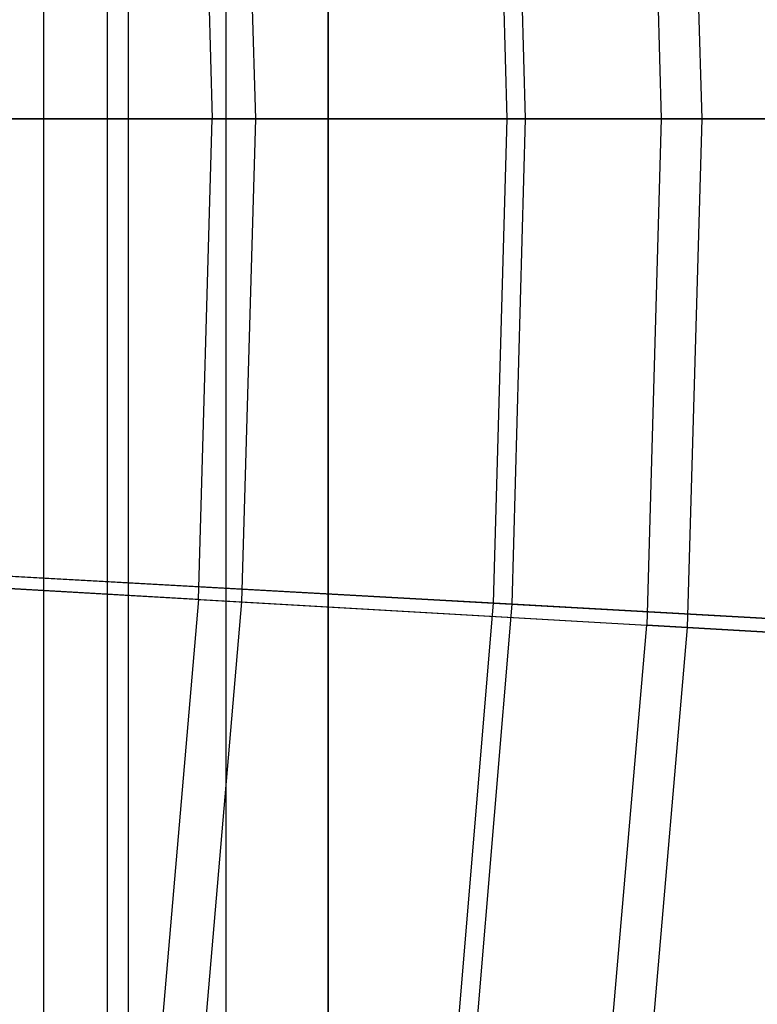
# Model space of a CAD drawing. Extents: x 0.1 to 12.1, y -6 to 6.
# Tile 283 of 334: x 10.008 to 10.362, y -0.425 to 0.048. Entities that reach past the tile are written whole.
import ezdxf

# ---------------------------------------------------------------- set-up
doc = ezdxf.new("R2010")
doc.units = 0
doc.header["$LTSCALE"] = 2.54
doc.layers.get('0').update_dxf_attribs({"linetype": 'CONTINUOUS'})

# ---------------------------------------------------------------- blocks, each defined once
blk = doc.blocks.new('DROPS_COLOR_B-11195_STL')
at = {"color": 0}
for p, q in [((10.01929, -0.9, 44.50381), (10.01929, 0.9, 44.50381)), ((10.01929, -0.9, 44.50381), (10.01929, 0.9, 44.50381)), ((10.01929, -0.9, 43.36529), (10.01929, 0.9, 43.36529)), ((10.01929, -0.9, 43.36529), (10.01929, 0.9, 43.36529)), ((10.04981, -0.9, 44.21991), (10.04981, 0.9, 44.21991)), ((10.04981, -0.9, 44.21991), (10.04981, 0.9, 44.21991)), ((10.04981, -0.9, 43.64919), (10.04981, 0.9, 43.64919)), ((10.04981, -0.9, 43.64919), (10.04981, 0.9, 43.64919)), ((10.06, -0.9, 43.93455), (10.06, 0.9, 43.93455)), ((10.06, -0.9, 43.93455), (10.06, 0.9, 43.93455)), ((10.10688, -0.90001, 52.51365), (10.10688, 0.89999, 52.51365)), ((10.10688, -0.90001, 52.51365), (10.10688, 0.89999, 52.51365)), ((10.10688, -0.90001, 61.37316), (10.10688, 0.89999, 61.37316)), ((10.10688, -0.90001, 61.37316), (10.10688, 0.89999, 61.37316)), ((10.15576, 0, 34.80476), (10.15576, 0.8, 34.80476)), ((10.15576, 0, 34.80476), (10.15576, 0.8, 34.80476)), ((10.15576, 0.8, 19.069), (10.15576, 0, 19.069)), ((10.15576, 0.8, 19.069), (10.15576, 0, 19.069)), ((10.30861, 0.24294, 3.92055), (10.31555, 0, 3.92055)), ((10.30861, 0.24294, 3.92055), (10.31555, 0, 3.92055)), ((10.32804, 0.24406, 11.44259), (10.33501, 0, 11.44259)), ((10.32804, 0.24406, 11.44259), (10.33501, 0, 11.44259)), ((10.11421, 0.23183, 11.68863), (10.12083, 0, 11.68863)), ((10.11421, 0.23183, 11.68863), (10.12083, 0, 11.68863)), ((10.09352, 0.23064, 3.67561), (10.10011, 0, 3.67561)), ((10.09352, 0.23064, 3.67561), (10.10011, 0, 3.67561)), ((9.87145, 0, 3.44296), (10.10011, 0, 3.67561)), ((9.87145, 0, 3.44296), (10.10011, 0, 3.67561)), ((9.89022, 0, 18.72294), (10.15576, 0, 19.069)), ((10.15576, 0, 34.80476), (9.89022, 0, 35.15082)), ((10.15576, 0, 34.80476), (9.89022, 0, 35.15082)), ((9.89022, 0, 18.72294), (10.15576, 0, 19.069)), ((9.89022, 0, 35.16154), (10.15576, 0, 34.81549)), ((10.15576, 0, 19.07972), (9.89022, 0, 18.73367)), ((10.15576, 0, 19.07972), (9.89022, 0, 18.73367)), ((9.89022, 0, 35.16154), (10.15576, 0, 34.81549)), ((9.89339, 0, 11.92247), (10.12083, 0, 11.68863)), ((9.89339, 0, 11.92247), (10.12083, 0, 11.68863)), ((10.09352, -0.23064, 3.67561), (10.10011, 0, 3.67561)), ((10.09352, -0.23064, 3.67561), (10.10011, 0, 3.67561)), ((10.31555, 0, 3.92055), (10.10011, 0, 3.67561)), ((10.31555, 0, 3.92055), (10.10011, 0, 3.67561)), ((10.12083, 0, 11.68863), (10.11421, -0.23183, 11.68863)), ((10.12083, 0, 11.68863), (10.11421, -0.23183, 11.68863)), ((10.12083, 0, 11.68863), (10.33501, 0, 11.44259)), ((10.12083, 0, 11.68863), (10.33501, 0, 11.44259)), ((10.15576, 0, 19.069), (10.39013, 0, 19.43688)), ((10.39013, 0, 34.43688), (10.15576, 0, 34.80476)), ((10.39013, 0, 34.43688), (10.15576, 0, 34.80476)), ((10.15576, 0, 19.069), (10.39013, 0, 19.43688)), ((10.15576, 0, 34.81549), (10.39013, 0, 34.44761)), ((10.39013, 0, 19.44761), (10.15576, 0, 19.07972)), ((10.15576, 0, 19.07972), (10.15576, -0.8, 19.07972)), ((10.39013, 0, 19.44761), (10.15576, 0, 19.07972)), ((10.15576, 0, 19.07972), (10.15576, -0.8, 19.07972)), ((10.15576, -0.8, 34.81549), (10.15576, 0, 34.81549)), ((10.15576, 0, 34.81549), (10.39013, 0, 34.44761)), ((10.15576, -0.8, 34.81549), (10.15576, 0, 34.81549)), ((10.31555, 0, 3.92055), (10.30861, -0.24294, 3.92055)), ((10.31555, 0, 3.92055), (10.30861, -0.24294, 3.92055)), ((10.51713, 0, 4.17702), (10.31555, 0, 3.92055)), ((10.51713, 0, 4.17702), (10.31555, 0, 3.92055)), ((10.33501, 0, 11.44259), (10.32804, -0.24406, 11.44259)), ((10.33501, 0, 11.44259), (10.32804, -0.24406, 11.44259)), ((10.33501, 0, 11.44259), (10.53526, 0, 11.18508)), ((10.33501, 0, 11.44259), (10.53526, 0, 11.18508)), ((10.09352, -0.23064, 3.67561), (9.86524, -0.21759, 3.44296)), ((10.09352, -0.23064, 3.67561), (9.86524, -0.21759, 3.44296)), ((9.88713, -0.21884, 11.92247), (10.11421, -0.23183, 11.68863)), ((9.88713, -0.21884, 11.92247), (10.11421, -0.23183, 11.68863)), ((10.09352, -0.23064, 3.67561), (10.07377, -0.46054, 3.67561)), ((10.09352, -0.23064, 3.67561), (10.07377, -0.46054, 3.67561)), ((10.09352, -0.23064, 3.67561), (10.30861, -0.24294, 3.92055)), ((10.09352, -0.23064, 3.67561), (10.30861, -0.24294, 3.92055)), ((10.11421, -0.23183, 11.68863), (10.09436, -0.4629, 11.68863)), ((10.11421, -0.23183, 11.68863), (10.09436, -0.4629, 11.68863)), ((10.11421, -0.23183, 11.68863), (10.32804, -0.24406, 11.44259)), ((10.11421, -0.23183, 11.68863), (10.32804, -0.24406, 11.44259)), ((10.28781, -0.4851, 3.92055), (10.30861, -0.24294, 3.92055)), ((10.28781, -0.4851, 3.92055), (10.30861, -0.24294, 3.92055)), ((10.32804, -0.24406, 11.44259), (10.30714, -0.48731, 11.44259)), ((10.32804, -0.24406, 11.44259), (10.30714, -0.48731, 11.44259)), ((10.50986, -0.25445, 4.17702), (10.30861, -0.24294, 3.92055)), ((10.50986, -0.25445, 4.17702), (10.30861, -0.24294, 3.92055)), ((10.32804, -0.24406, 11.44259), (10.52796, -0.25549, 11.18508)), ((10.32804, -0.24406, 11.44259), (10.52796, -0.25549, 11.18508))]:
    blk.add_line(p, q, dxfattribs=at)
blk = doc.blocks.new('GROUP_1')
at = {"color": 0}
for p, q in [((10.1816, 5.99731, 1.69719), (10.17514, 6.2297, 1.69719)), ((10.1816, 5.99731, 1.69719), (10.17514, 6.2297, 1.69719)), ((10.19046, 5.99731, 10.29419), (10.18398, 6.2302, 10.29419)), ((10.19046, 5.99731, 10.29419), (10.18398, 6.2302, 10.29419)), ((9.93838, 5.99731, 1.47351), (10.1816, 5.99731, 1.69719)), ((9.93838, 5.99731, 1.47351), (10.1816, 5.99731, 1.69719)), ((10.19046, 5.99731, 10.29419), (9.9477, 5.99731, 10.51837)), ((10.19046, 5.99731, 10.29419), (9.9477, 5.99731, 10.51837)), ((10.17514, 5.76492, 1.69719), (10.1816, 5.99731, 1.69719)), ((10.17514, 5.76492, 1.69719), (10.1816, 5.99731, 1.69719)), ((10.1816, 5.99731, 1.69719), (10.41214, 5.99731, 1.93392)), ((10.1816, 5.99731, 1.69719), (10.41214, 5.99731, 1.93392)), ((10.18398, 5.76443, 10.29419), (10.19046, 5.99731, 10.29419)), ((10.18398, 5.76443, 10.29419), (10.19046, 5.99731, 10.29419)), ((10.42051, 5.99731, 10.05698), (10.19046, 5.99731, 10.29419)), ((10.42051, 5.99731, 10.05698), (10.19046, 5.99731, 10.29419)), ((9.9323, 5.77844, 1.47351), (10.17514, 5.76492, 1.69719)), ((9.9323, 5.77844, 1.47351), (10.17514, 5.76492, 1.69719)), ((10.18398, 5.76443, 10.29419), (9.9416, 5.77792, 10.51837)), ((10.18398, 5.76443, 10.29419), (9.9416, 5.77792, 10.51837)), ((10.15577, 5.53325, 1.69719), (10.17514, 5.76492, 1.69719)), ((10.15577, 5.53325, 1.69719), (10.17514, 5.76492, 1.69719)), ((10.16458, 5.53226, 10.29419), (10.18398, 5.76443, 10.29419)), ((10.16458, 5.53226, 10.29419), (10.18398, 5.76443, 10.29419)), ((10.17514, 5.76492, 1.69719), (10.40532, 5.75211, 1.93392)), ((10.17514, 5.76492, 1.69719), (10.40532, 5.75211, 1.93392)), ((10.41368, 5.75164, 10.05698), (10.18398, 5.76443, 10.29419)), ((10.41368, 5.75164, 10.05698), (10.18398, 5.76443, 10.29419))]:
    blk.add_line(p, q, dxfattribs=at)
blk.add_blockref('DROPS_COLOR_B-11195_STL', (-0.06, 5.99731, -1.7), dxfattribs=at)

msp = doc.modelspace()

# ---------------------------------------------------------------- block references
at = {"color": 0}
msp.add_blockref('GROUP_1', (0.06, -5.99731, 1.7), dxfattribs=at)

doc.saveas('drawing.dxf')
